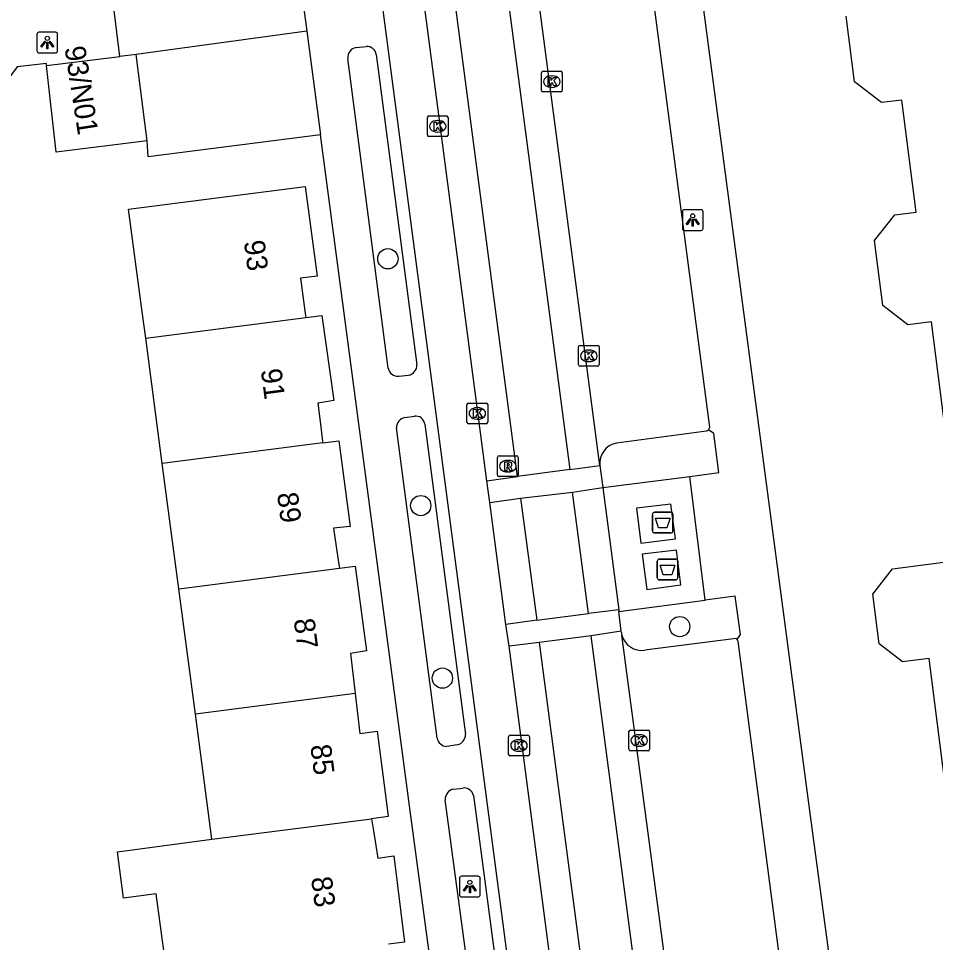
# Model space of a CAD drawing. Extents: x 160557 to 161245, y 385330 to 386505.
# Drawn here: x 161050.48 to 161094.75, y 385993.65 to 386038.26 of the extents above; entities that cross this region are included whole.
import ezdxf

# ---------------------------------------------------------------- set-up
doc = ezdxf.new("R2010")
doc.units = 0
for name, color, linetype in [('IMGEO_Afval_apart_plaats', 7, 'Continuous'), ('IMGEO_Boom', 7, 'Continuous'), ('IMGEO_Kolk', 7, 'Continuous'), ('IMGEO_Lichtpunt', 7, 'Continuous'), ('IMGEO_Pand', 7, 'Continuous'), ('IMGEO_Pand_nummerreeks', 7, 'Continuous'), ('IMGEO_Parkeervlak_open', 7, 'Continuous'), ('IMGEO_Rijbaan_lokaal_gesloten', 7, 'Continuous'), ('IMGEO_Rijbaan_lokaal_open', 7, 'Continuous'), ('IMGEO_Rioolput', 7, 'Continuous'), ('IMGEO_Voetpad_gesloten', 7, 'Continuous'), ('IMGEO_Voetpad_open', 7, 'Continuous')]:
    doc.layers.add(name, color=color, linetype=linetype)

msp = doc.modelspace()

# ---------------------------------------------------------------- linework, layer by layer
at = {"layer": 'IMGEO_Afval_apart_plaats'}
for p, q in [((161081.086, 386013.517), (161081.086, 386014.317)), ((161081.086, 386014.317), (161081.086, 386013.517)), ((161081.186, 386014.417), (161081.976, 386014.417)), ((161081.976, 386014.417), (161081.186, 386014.417)), ((161082.076, 386014.317), (161082.076, 386013.517)), ((161082.076, 386013.517), (161082.076, 386014.317)), ((161081.976, 386013.417), (161081.186, 386013.417)), ((161081.186, 386013.417), (161081.976, 386013.417)), ((161081.317, 386011.254), (161081.317, 386012.054)), ((161081.317, 386012.054), (161081.317, 386011.254)), ((161081.417, 386012.154), (161082.207, 386012.154)), ((161082.207, 386012.154), (161081.417, 386012.154)), ((161082.307, 386012.054), (161082.307, 386011.254)), ((161082.307, 386011.254), (161082.307, 386012.054)), ((161082.207, 386011.154), (161081.417, 386011.154)), ((161081.417, 386011.154), (161082.207, 386011.154))]:
    msp.add_line(p, q, dxfattribs=at)
for points in [[(161081.229, 386014.131), (161081.933, 386014.131), (161081.784, 386013.661), (161081.378, 386013.661), (161081.229, 386014.131)], [(161081.46, 386011.868), (161082.164, 386011.868), (161082.015, 386011.398), (161081.609, 386011.398), (161081.46, 386011.868)]]:
    msp.add_lwpolyline(points, dxfattribs=at)
for centre, start, end in [((161081.186, 386014.317), 90, 180), ((161081.186, 386014.317), 90, 180), ((161081.976, 386014.317), 0, 90), ((161081.976, 386014.317), 360, 90), ((161081.186, 386013.517), 180, 270), ((161081.186, 386013.517), 180, 270), ((161081.976, 386013.517), 270, 0), ((161081.976, 386013.517), 270, 0), ((161081.417, 386012.054), 90, 180), ((161081.417, 386012.054), 90, 180), ((161082.207, 386012.054), 0, 90), ((161082.207, 386012.054), 360, 90), ((161081.417, 386011.254), 180, 270), ((161081.417, 386011.254), 180, 270), ((161082.207, 386011.254), 270, 0), ((161082.207, 386011.254), 270, 0)]:
    msp.add_arc(centre, 0.1, start, end, dxfattribs=at)
at = {"layer": 'IMGEO_Boom'}
for centre in [(161068.314, 386026.655), (161069.899, 386014.74), (161082.402, 386008.897), (161070.944, 386006.411)]:
    msp.add_circle(centre, 0.489, dxfattribs=at)
at = {"layer": 'IMGEO_Kolk'}
for p, q in [((161075.803, 386035.708), (161076.655, 386035.708)), ((161075.728, 386034.782), (161075.728, 386035.634)), ((161076.216, 386035.488), (161076.241, 386035.488)), ((161076.729, 386035.634), (161076.729, 386034.782)), ((161076.239, 386034.928), (161076.214, 386034.928)), ((161076.655, 386034.708), (161075.803, 386034.708)), ((161070.219, 386032.626), (161070.219, 386033.478)), ((161070.294, 386033.552), (161071.146, 386033.552)), ((161071.22, 386033.478), (161071.22, 386032.626)), ((161070.707, 386033.332), (161070.732, 386033.332)), ((161071.146, 386032.552), (161070.294, 386032.552)), ((161070.73, 386032.772), (161070.705, 386032.772)), ((161077.516, 386021.545), (161077.516, 386022.397)), ((161077.591, 386022.471), (161078.443, 386022.471)), ((161078.517, 386022.397), (161078.517, 386021.545)), ((161078.004, 386022.251), (161078.029, 386022.251)), ((161078.443, 386021.471), (161077.591, 386021.471)), ((161078.027, 386021.691), (161078.002, 386021.691)), ((161072.131, 386018.764), (161072.131, 386019.616)), ((161072.206, 386019.69), (161073.058, 386019.69)), ((161073.132, 386019.616), (161073.132, 386018.764)), ((161072.619, 386019.47), (161072.644, 386019.47)), ((161072.642, 386018.91), (161072.617, 386018.91)), ((161073.058, 386018.69), (161072.206, 386018.69)), ((161074.142, 386002.731), (161074.142, 386003.583)), ((161074.217, 386003.657), (161075.069, 386003.657)), ((161075.143, 386003.583), (161075.143, 386002.731)), ((161079.947, 386002.974), (161079.947, 386003.826)), ((161080.022, 386003.9), (161080.874, 386003.9)), ((161080.435, 386003.68), (161080.46, 386003.68)), ((161080.948, 386003.826), (161080.948, 386002.974)), ((161074.63, 386003.437), (161074.655, 386003.437)), ((161080.458, 386003.12), (161080.433, 386003.12)), ((161075.069, 386002.657), (161074.217, 386002.657)), ((161074.653, 386002.877), (161074.628, 386002.877)), ((161080.874, 386002.9), (161080.022, 386002.9))]:
    msp.add_line(p, q, dxfattribs=at)
for points in [[(161075.803, 386035.708), (161076.655, 386035.708)], [(161075.728, 386034.782), (161075.728, 386035.634)], [(161076.049, 386035.408), (161076.172, 386035.408), (161076.172, 386035.257), (161076.302, 386035.408), (161076.466, 386035.408), (161076.32, 386035.257), (161076.473, 386035.008), (161076.321, 386035.008), (161076.236, 386035.172), (161076.172, 386035.105), (161076.172, 386035.008), (161076.049, 386035.008), (161076.049, 386035.408)], [(161076.729, 386035.634), (161076.729, 386034.782)], [(161076.655, 386034.708), (161075.803, 386034.708)], [(161070.219, 386032.626), (161070.219, 386033.478)], [(161070.294, 386033.552), (161071.146, 386033.552)], [(161071.22, 386033.478), (161071.22, 386032.626)], [(161070.54, 386033.252), (161070.663, 386033.252), (161070.663, 386033.101), (161070.793, 386033.252), (161070.957, 386033.252), (161070.811, 386033.101), (161070.964, 386032.852), (161070.812, 386032.852), (161070.727, 386033.016), (161070.663, 386032.949), (161070.663, 386032.852), (161070.54, 386032.852), (161070.54, 386033.252)], [(161071.146, 386032.552), (161070.294, 386032.552)], [(161077.516, 386021.545), (161077.516, 386022.397)], [(161077.591, 386022.471), (161078.443, 386022.471)], [(161078.517, 386022.397), (161078.517, 386021.545)], [(161077.837, 386022.171), (161077.96, 386022.171), (161077.96, 386022.02), (161078.09, 386022.171), (161078.254, 386022.171), (161078.108, 386022.02), (161078.261, 386021.771), (161078.109, 386021.771), (161078.024, 386021.935), (161077.96, 386021.868), (161077.96, 386021.771), (161077.837, 386021.771), (161077.837, 386022.171)], [(161078.443, 386021.471), (161077.591, 386021.471)], [(161072.131, 386018.764), (161072.131, 386019.616)], [(161072.206, 386019.69), (161073.058, 386019.69)], [(161073.132, 386019.616), (161073.132, 386018.764)], [(161072.452, 386019.39), (161072.575, 386019.39), (161072.575, 386019.239), (161072.705, 386019.39), (161072.869, 386019.39), (161072.723, 386019.239), (161072.876, 386018.99), (161072.724, 386018.99), (161072.639, 386019.154), (161072.575, 386019.087), (161072.575, 386018.99), (161072.452, 386018.99), (161072.452, 386019.39)], [(161073.058, 386018.69), (161072.206, 386018.69)], [(161074.142, 386002.731), (161074.142, 386003.583)], [(161074.217, 386003.657), (161075.069, 386003.657)], [(161075.143, 386003.583), (161075.143, 386002.731)], [(161079.947, 386002.974), (161079.947, 386003.826)], [(161080.022, 386003.9), (161080.874, 386003.9)], [(161080.268, 386003.6), (161080.391, 386003.6), (161080.391, 386003.449), (161080.521, 386003.6), (161080.685, 386003.6), (161080.539, 386003.449), (161080.692, 386003.2), (161080.54, 386003.2), (161080.455, 386003.364), (161080.391, 386003.297), (161080.391, 386003.2), (161080.268, 386003.2), (161080.268, 386003.6)], [(161080.948, 386003.826), (161080.948, 386002.974)], [(161074.463, 386003.357), (161074.586, 386003.357), (161074.586, 386003.206), (161074.716, 386003.357), (161074.88, 386003.357), (161074.734, 386003.206), (161074.887, 386002.957), (161074.735, 386002.957), (161074.65, 386003.121), (161074.586, 386003.054), (161074.586, 386002.957), (161074.463, 386002.957), (161074.463, 386003.357)], [(161075.069, 386002.657), (161074.217, 386002.657)], [(161080.874, 386002.9), (161080.022, 386002.9)]]:
    msp.add_lwpolyline(points, dxfattribs=at)
for centre, start, end in [((161075.805, 386035.632), 91.552, 178.448), ((161075.805, 386035.632), 91.552, 178.448), ((161076.653, 386035.632), 1.552, 88.448), ((161076.653, 386035.632), 1.552, 88.448), ((161075.805, 386034.784), 181.552, 268.448), ((161075.805, 386034.784), 181.552, 268.448), ((161076.653, 386034.784), 271.552, 358.448), ((161076.653, 386034.784), 271.552, 358.448), ((161070.296, 386033.476), 91.552, 178.448), ((161070.296, 386033.476), 91.552, 178.448), ((161071.144, 386033.476), 1.552, 88.448), ((161071.144, 386033.476), 1.552, 88.448), ((161070.296, 386032.628), 181.552, 268.448), ((161070.296, 386032.628), 181.552, 268.448), ((161071.144, 386032.628), 271.552, 358.448), ((161071.144, 386032.628), 271.552, 358.448), ((161077.593, 386022.395), 91.552, 178.448), ((161077.593, 386022.395), 91.552, 178.448), ((161078.441, 386022.395), 1.552, 88.448), ((161078.441, 386022.395), 1.552, 88.448), ((161077.593, 386021.547), 181.552, 268.448), ((161077.593, 386021.547), 181.552, 268.448), ((161078.441, 386021.547), 271.552, 358.448), ((161078.441, 386021.547), 271.552, 358.448), ((161072.208, 386019.614), 91.552, 178.448), ((161072.208, 386019.614), 91.552, 178.448), ((161073.056, 386019.614), 1.552, 88.448), ((161073.056, 386019.614), 1.552, 88.448), ((161072.208, 386018.766), 181.552, 268.448), ((161072.208, 386018.766), 181.552, 268.448), ((161073.056, 386018.766), 271.552, 358.448), ((161073.056, 386018.766), 271.552, 358.448), ((161074.219, 386003.581), 91.552, 178.448), ((161074.219, 386003.581), 91.552, 178.448), ((161075.067, 386003.581), 1.552, 88.448), ((161075.067, 386003.581), 1.552, 88.448), ((161080.024, 386003.824), 91.552, 178.448), ((161080.024, 386003.824), 91.552, 178.448), ((161080.872, 386003.824), 1.552, 88.448), ((161080.872, 386003.824), 1.552, 88.448), ((161074.219, 386002.733), 181.552, 268.448), ((161074.219, 386002.733), 181.552, 268.448), ((161075.067, 386002.733), 271.552, 358.448), ((161075.067, 386002.733), 271.552, 358.448), ((161080.024, 386002.976), 181.552, 268.448), ((161080.024, 386002.976), 181.552, 268.448), ((161080.872, 386002.976), 271.552, 358.448), ((161080.872, 386002.976), 271.552, 358.448)]:
    msp.add_arc(centre, 0.0765, start, end, dxfattribs=at)
for centre, major_axis, ratio, start_param, end_param in [((161076.215, 386035.208), (-0.387, 0.002), 0.722429, 4.712389, 7.853982), ((161076.24, 386035.208), (-0.39, 0.002), 0.717154, 1.570796, 4.712389), ((161070.706, 386033.052), (-0.387, 0.002), 0.722429, 4.712389, 7.853982), ((161070.731, 386033.052), (-0.39, 0.002), 0.717154, 1.570796, 4.712389), ((161078.003, 386021.971), (-0.387, 0.002), 0.722429, 4.712389, 7.853982), ((161078.028, 386021.971), (-0.39, 0.002), 0.717154, 1.570796, 4.712389), ((161072.618, 386019.19), (-0.387, 0.002), 0.722429, 4.712389, 7.853982), ((161072.643, 386019.19), (-0.39, 0.002), 0.717154, 1.570796, 4.712389), ((161080.434, 386003.4), (-0.387, 0.002), 0.722429, 4.712389, 7.853982), ((161080.459, 386003.4), (-0.39, 0.002), 0.717154, 1.570796, 4.712389), ((161074.629, 386003.157), (-0.387, 0.002), 0.722429, 4.712389, 7.853982), ((161074.654, 386003.157), (-0.39, 0.002), 0.717154, 1.570796, 4.712389)]:
    msp.add_ellipse(centre, major_axis=major_axis, ratio=ratio, start_param=start_param, end_param=end_param, dxfattribs=at)
at = {"layer": 'IMGEO_Lichtpunt'}
for p, q in [((161051.372, 386037.5), (161051.372, 386036.693)), ((161051.372, 386037.5), (161051.372, 386036.693)), ((161052.274, 386037.595), (161051.466, 386037.595)), ((161052.274, 386037.595), (161051.466, 386037.595)), ((161052.368, 386036.693), (161052.368, 386037.5)), ((161052.368, 386036.693), (161052.368, 386037.5)), ((161051.466, 386036.599), (161052.274, 386036.599)), ((161051.466, 386036.599), (161052.274, 386036.599)), ((161083.434, 386029.023), (161082.626, 386029.023)), ((161083.434, 386029.023), (161082.626, 386029.023)), ((161082.532, 386028.928), (161082.532, 386028.121)), ((161082.532, 386028.928), (161082.532, 386028.121)), ((161083.528, 386028.121), (161083.528, 386028.928)), ((161083.528, 386028.121), (161083.528, 386028.928)), ((161082.626, 386028.027), (161083.434, 386028.027)), ((161082.626, 386028.027), (161083.434, 386028.027)), ((161072.673, 385996.848), (161071.865, 385996.848)), ((161072.673, 385996.848), (161071.865, 385996.848)), ((161071.771, 385996.753), (161071.771, 385995.946)), ((161071.771, 385996.753), (161071.771, 385995.946)), ((161072.767, 385995.946), (161072.767, 385996.753)), ((161072.767, 385995.946), (161072.767, 385996.753)), ((161071.865, 385995.852), (161072.673, 385995.852)), ((161071.865, 385995.852), (161072.673, 385995.852))]:
    msp.add_line(p, q, dxfattribs=at)
for points in [[(161051.746, 386037.164), (161051.785, 386037.136), (161051.597, 386036.874), (161051.559, 386036.901), (161051.746, 386037.164)], [(161051.848, 386037.116), (161051.895, 386037.116), (161051.895, 386036.794), (161051.848, 386036.794), (161051.848, 386037.116)], [(161051.958, 386037.136), (161051.996, 386037.163), (161052.183, 386036.901), (161052.144, 386036.873), (161051.958, 386037.136)], [(161082.906, 386028.592), (161082.945, 386028.564), (161082.757, 386028.302), (161082.719, 386028.329), (161082.906, 386028.592)], [(161083.008, 386028.544), (161083.055, 386028.544), (161083.055, 386028.222), (161083.008, 386028.222), (161083.008, 386028.544)], [(161083.118, 386028.564), (161083.156, 386028.591), (161083.343, 386028.329), (161083.304, 386028.301), (161083.118, 386028.564)], [(161072.145, 385996.417), (161072.184, 385996.389), (161071.996, 385996.127), (161071.958, 385996.154), (161072.145, 385996.417)], [(161072.357, 385996.389), (161072.395, 385996.416), (161072.582, 385996.154), (161072.543, 385996.126), (161072.357, 385996.389)], [(161072.247, 385996.369), (161072.294, 385996.369), (161072.294, 385996.047), (161072.247, 385996.047), (161072.247, 385996.369)]]:
    msp.add_lwpolyline(points, dxfattribs=at)
for centre in [(161051.871, 386037.298), (161083.031, 386028.726), (161072.27, 385996.551)]:
    msp.add_circle(centre, 0.0994, dxfattribs=at)
for centre, start, end in [((161051.466, 386037.5), 90, 180), ((161051.466, 386037.5), 90, 180), ((161052.274, 386037.5), 0, 90), ((161052.274, 386037.5), 0, 90), ((161051.466, 386036.693), 180, 270), ((161051.466, 386036.693), 180, 270), ((161052.274, 386036.693), 270, 0), ((161052.274, 386036.693), 270, 360), ((161082.626, 386028.928), 90, 180), ((161082.626, 386028.928), 90, 180), ((161083.434, 386028.928), 0, 90), ((161083.434, 386028.928), 0, 90), ((161082.626, 386028.121), 180, 270), ((161082.626, 386028.121), 180, 270), ((161083.434, 386028.121), 270, 0), ((161083.434, 386028.121), 270, 360), ((161071.865, 385996.753), 90, 180), ((161071.865, 385996.753), 90, 180), ((161072.673, 385996.753), 0, 90), ((161072.673, 385996.753), 0, 90), ((161071.865, 385995.946), 180, 270), ((161071.865, 385995.946), 180, 270), ((161072.673, 385995.946), 270, 0), ((161072.673, 385995.946), 270, 360)]:
    msp.add_arc(centre, 0.0946, start, end, dxfattribs=at)
at = {"layer": 'IMGEO_Pand'}
for points in [[(161095.384, 386000), (161094.442, 386007.356), (161093.158, 386007.191), (161092.028, 386008.065), (161091.72, 386010.467), (161092.668, 386011.693), (161096.029, 386012.124), (161094.557, 386023.618), (161093.415, 386023.472), (161092.214, 386024.399), (161091.813, 386027.53), (161092.78, 386028.781), (161093.814, 386028.913), (161093.122, 386034.32), (161092.137, 386034.194), (161090.847, 386035.191), (161090.44, 386038.373)], [(161051.839, 386035.985), (161055.368, 386036.42)], [(161056.161, 386036.518), (161055.368, 386036.42)], [(161056.695, 386032.348), (161056.161, 386036.518)], [(161056.695, 386032.348), (161052.296, 386031.803), (161051.839, 386035.985)], [(161056.622, 386022.826), (161056.454, 386024.095), (161055.798, 386029.051), (161064.319, 386030.143), (161064.901, 386025.824), (161064.099, 386025.724), (161064.244, 386024.624), (161064.325, 386024.008), (161064.35, 386023.82)], [(161056.622, 386022.826), (161064.35, 386023.82)], [(161064.35, 386023.82), (161065.131, 386023.921), (161065.707, 386019.81), (161064.925, 386019.691), (161065.072, 386018.539), (161065.146, 386017.959), (161065.17, 386017.773)], [(161057.421, 386016.777), (161056.622, 386022.826)], [(161065.17, 386017.773), (161065.937, 386017.872), (161066.49, 386013.738), (161065.68, 386013.644), (161065.848, 386012.537), (161065.946, 386011.897), (161065.972, 386011.724)], [(161065.17, 386017.773), (161057.421, 386016.777)], [(161058.22, 386010.727), (161057.421, 386016.777)], [(161058.22, 386010.727), (161065.972, 386011.724)], [(161065.972, 386011.724), (161066.735, 386011.822), (161067.285, 386007.729), (161066.511, 386007.598), (161066.738, 386005.671)], [(161059.02, 386004.678), (161058.22, 386010.727)], [(161066.738, 386005.671), (161059.02, 386004.678)], [(161066.738, 386005.671), (161066.966, 386003.741), (161067.794, 386003.854), (161068.292, 386000), (161068.328, 385999.723), (161067.517, 385999.619)], [(161059.819, 385998.629), (161059.638, 386000), (161059.02, 386004.678)], [(161059.819, 385998.629), (161067.517, 385999.619)], [(161067.517, 385999.619), (161067.549, 385999.42), (161067.627, 385998.943), (161067.825, 385997.724), (161068.593, 385997.834), (161069.12, 385993.671), (161068.348, 385993.572)], [(161060.619, 385992.578), (161057.636, 385992.184), (161057.132, 385996.001), (161055.552, 385995.792), (161055.257, 385998.026), (161059.819, 385998.629)]]:
    msp.add_lwpolyline(points, dxfattribs=at)
at = {"layer": 'IMGEO_Parkeervlak_open'}
for points in [[(161083.696, 386018.341), (161079.349, 386017.761)], [(161085.171, 386008.277), (161085.127, 386008.324), (161080.71, 386007.759)]]:
    msp.add_lwpolyline(points, dxfattribs=at)
for centre, radius, start, end in [((161083.588, 386018.604), 0.284, 292.3531, 314.7391), ((161079.535, 386016.785), 0.993, 100.7913, 186.4867), ((161080.572, 386008.741), 0.992, 194.8471, 278.0142)]:
    msp.add_arc(centre, radius, start, end, dxfattribs=at)
at = {"layer": 'IMGEO_Rijbaan_lokaal_gesloten'}
for points in [[(161074.577, 386016.14), (161066.82, 386075.134)], [(161069.383, 386075.101), (161077.097, 386016.484)], [(161073.09, 386015.931), (161068.384, 386051.777)], [(161078.548, 386016.673), (161074.333, 386048.815)], [(161077.097, 386016.484), (161078.548, 386016.673)], [(161073.09, 386015.931), (161074.577, 386016.14)], [(161077.228, 386015.396), (161078.69, 386015.613)], [(161078.69, 386015.613), (161079.456, 386009.714)], [(161073.237, 386014.893), (161074.714, 386015.092)], [(161074.015, 386008.997), (161073.237, 386014.893)], [(161079.456, 386009.714), (161078.005, 386009.538)], [(161075.5, 386009.209), (161074.015, 386008.997)], [(161079.58, 386008.672), (161078.134, 386008.45)], [(161095.806, 385874.121), (161086.055, 385948.036), (161078.134, 386008.45)], [(161079.588, 386008.613), (161079.58, 386008.672)], [(161082.516, 385986.577), (161079.613, 386008.487)], [(161075.617, 386008.135), (161074.169, 386007.952)], [(161075.617, 386008.135), (161085.041, 385936.476), (161083.564, 385936.29)], [(161083.425, 385937.348), (161074.169, 386007.952)]]:
    msp.add_lwpolyline(points, dxfattribs=at)
msp.add_arc((161080.364, 386008.701), 0.781, 186.5026, 195.9423, dxfattribs=at)
at = {"layer": 'IMGEO_Rijbaan_lokaal_open'}
for points in [[(161055.368, 386036.42), (161054.772, 386041.258), (161063.757, 386042.459)], [(161051.839, 386035.985), (161051.828, 386036.088), (161050.417, 386035.918), (161044.224, 386027.561)], [(161077.097, 386016.484), (161074.577, 386016.14)], [(161078.548, 386016.673), (161078.69, 386015.613)], [(161073.237, 386014.893), (161073.09, 386015.931)], [(161074.714, 386015.092), (161077.228, 386015.396)], [(161078.005, 386009.538), (161077.228, 386015.396)], [(161074.714, 386015.092), (161075.5, 386009.209)], [(161075.5, 386009.209), (161078.005, 386009.538)], [(161079.456, 386009.714), (161079.467, 386009.622)], [(161079.58, 386008.672), (161079.467, 386009.622)], [(161074.169, 386007.952), (161074.015, 386008.997)], [(161078.134, 386008.45), (161075.617, 386008.135)]]:
    msp.add_lwpolyline(points, dxfattribs=at)
at = {"layer": 'IMGEO_Rioolput'}
for p, q in [((161073.604, 386016.216), (161073.604, 386017.068)), ((161073.679, 386017.142), (161074.531, 386017.142)), ((161074.092, 386016.922), (161074.117, 386016.922)), ((161074.605, 386017.068), (161074.605, 386016.216)), ((161074.531, 386016.142), (161073.679, 386016.142)), ((161074.115, 386016.362), (161074.09, 386016.362))]:
    msp.add_line(p, q, dxfattribs=at)
for points in [[(161073.604, 386016.216), (161073.604, 386017.068)], [(161073.679, 386017.142), (161074.531, 386017.142)], [(161074.605, 386017.068), (161074.605, 386016.216)], [(161074.193, 386016.84), (161073.941, 386016.842), (161073.941, 386016.442)], [(161073.941, 386016.442), (161074.065, 386016.442), (161074.065, 386016.604), (161074.076, 386016.604)], [(161074.119, 386016.761), (161074.065, 386016.761), (161074.065, 386016.68)], [(161074.065, 386016.68), (161074.117, 386016.68)], [(161074.123, 386016.575), (161074.194, 386016.442), (161074.334, 386016.442), (161074.269, 386016.568)], [(161074.531, 386016.142), (161073.679, 386016.142)]]:
    msp.add_lwpolyline(points, dxfattribs=at)
for centre, radius, start, end in [((161073.681, 386017.066), 0.0765, 91.552, 178.448), ((161073.681, 386017.066), 0.0765, 91.552, 178.448), ((161074.529, 386017.066), 0.0765, 1.552, 88.448), ((161074.529, 386017.066), 0.0765, 1.552, 88.448), ((161074.075, 386016.551), 0.0533, 26.0293, 88.6989), ((161074.101, 386016.869), 0.19, 274.7715, 282.9687), ((161074.125, 386016.665), 0.0964, 77.0061, 93.1865), ((161074.139, 386016.722), 0.0378, 276.6634, 79.6772), ((161074.192, 386016.73), 0.109, 350.3612, 89.416), ((161074.19, 386016.73), 0.112, 277.5842, 350.9817), ((161074.174, 386016.515), 0.108, 29.5134, 73.7905), ((161073.681, 386016.218), 0.0765, 181.552, 268.448), ((161073.681, 386016.218), 0.0765, 181.552, 268.448), ((161074.529, 386016.218), 0.0765, 271.552, 358.448), ((161074.529, 386016.218), 0.0765, 271.552, 358.448)]:
    msp.add_arc(centre, radius, start, end, dxfattribs=at)
for centre, major_axis, ratio, start_param, end_param in [((161074.091, 386016.642), (-0.387, 0.002), 0.722429, 4.712389, 7.853982), ((161074.116, 386016.642), (-0.39, 0.002), 0.717154, 1.570796, 4.712389)]:
    msp.add_ellipse(centre, major_axis=major_axis, ratio=ratio, start_param=start_param, end_param=end_param, dxfattribs=at)
at = {"layer": 'IMGEO_Voetpad_gesloten'}
for points in [[(161080.318, 386014.61), (161080.53, 386012.925), (161082.197, 386013.128), (161081.977, 386014.808), (161080.318, 386014.61)], [(161082.25, 386012.587), (161080.587, 386012.388), (161080.807, 386010.694), (161082.463, 386010.91), (161082.25, 386012.587)]]:
    msp.add_lwpolyline(points, dxfattribs=at)
at = {"layer": 'IMGEO_Voetpad_open'}
for points in [[(161080.632, 386060.626), (161082.13, 386049.396), (161088.666, 386000), (161093.633, 385962.998)], [(161077.499, 385966.964), (161066.54, 386050.434)], [(161083.856, 386018.526), (161079.923, 386048.351)], [(161063.757, 386042.459), (161064.4, 386037.651)], [(161064.4, 386037.651), (161056.161, 386036.518)], [(161064.4, 386037.651), (161065.063, 386032.642)], [(161066.777, 386036.857), (161067.284, 386036.908)], [(161068.33, 386021.369), (161066.379, 386036.33)], [(161067.748, 386036.516), (161069.717, 386021.54)], [(161065.063, 386032.642), (161056.745, 386031.578), (161056.695, 386032.348)], [(161074.387, 385962.734), (161073.924, 385966.182), (161069.382, 386000), (161065.063, 386032.642)], [(161069.307, 386021.028), (161068.834, 386020.98)], [(161069.138, 386018.992), (161069.591, 386019.058)], [(161070.691, 386003.517), (161068.722, 386018.493)], [(161070.092, 386018.668), (161072.061, 386003.692)], [(161082.889, 386016.149), (161084.293, 386016.343), (161084.055, 386018.214), (161083.788, 386018.402)], [(161078.69, 386015.613), (161082.889, 386016.149)], [(161083.624, 386010.173), (161082.889, 386016.149)], [(161085.171, 386008.277), (161085.33, 386008.517), (161085.073, 386010.372), (161083.624, 386010.173)], [(161079.467, 386009.622), (161083.624, 386010.173)], [(161087.829, 385988.28), (161085.218, 386008.189)], [(161071.672, 386003.188), (161071.144, 386003.109)], [(161071.481, 386001.056), (161071.933, 386001.106)], [(161073.085, 385985.602), (161071.077, 386000.539)], [(161072.443, 386000.742), (161074.419, 385985.773)]]:
    msp.add_lwpolyline(points, dxfattribs=at)
for centre, radius, start, end in [((161066.871, 386036.373), 0.493, 100.9362, 184.9423), ((161067.296, 386036.452), 0.456, 8.0548, 91.5611), ((161069.208, 386021.528), 0.509, 281.2229, 1.4029), ((161068.804, 386021.463), 0.483, 191.1541, 273.5222), ((161069.237, 386018.487), 0.515, 101.0402, 179.326), ((161069.656, 386018.625), 0.438, 5.602, 98.6005), ((161083.593, 386018.589), 0.27, 316.0851, 346.4353), ((161084.924, 386008.088), 0.311, 18.8696, 37.3429), ((161071.539, 386003.693), 0.522, 284.7727, 359.9036), ((161071.175, 386003.599), 0.491, 189.5958, 266.3879), ((161071.591, 386000.554), 0.514, 102.3743, 181.6153), ((161071.983, 386000.636), 0.472, 12.9477, 96.0195)]:
    msp.add_arc(centre, radius, start, end, dxfattribs=at)

# ---------------------------------------------------------------- texts
at = {"layer": 'IMGEO_Pand_nummerreeks'}
for s, rotation, p in [('93/N01', 278.7462, (161052.701, 386036.854)), ('93', 277.5055, (161061.359, 386027.491)), ('91', 277.5055, (161062.175, 386021.295)), ('89', 277.5055, (161062.962, 386015.323)), ('87', 277.5055, (161063.764, 386009.239)), ('85', 277.5055, (161064.565, 386003.155)), ('83', 277.7748, (161064.601, 385996.77))]:
    msp.add_text(s, height=1, rotation=rotation, dxfattribs=at).set_placement(p)

doc.saveas('drawing.dxf')
